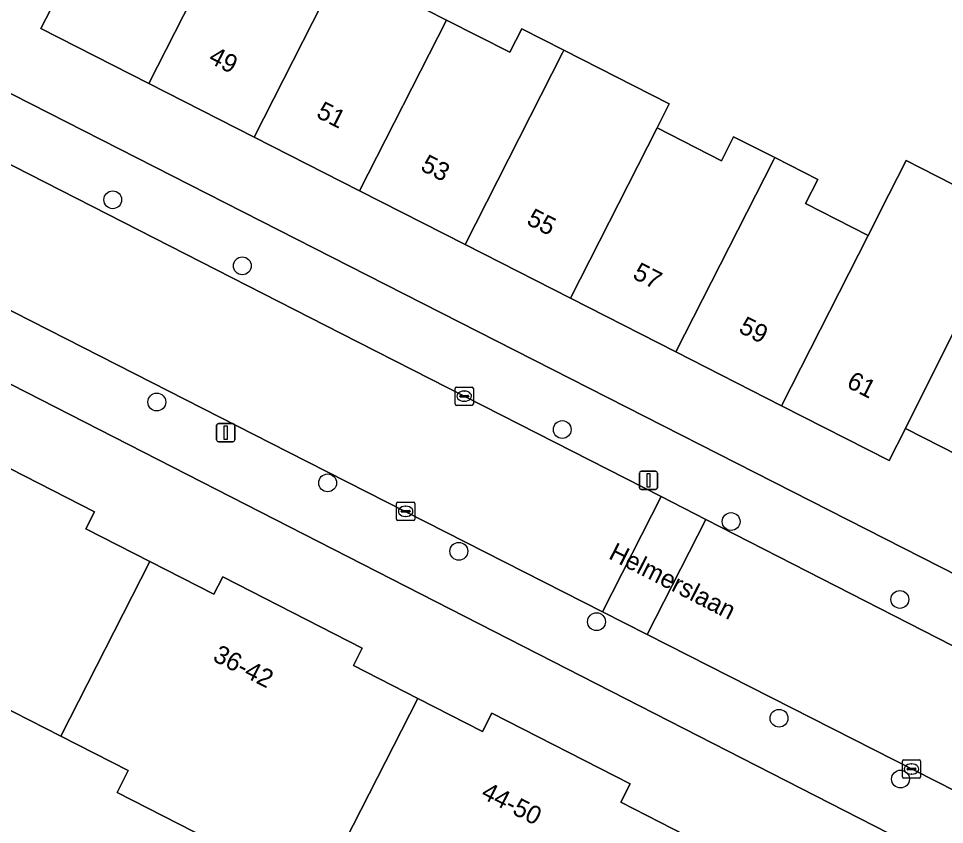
# Model space of a CAD drawing. Extents: x 160349 to 161355, y 381727 to 382854.
# Drawn here: x 161066.3 to 161117.1, y 382329.5 to 382373.7 of the extents above; entities that cross this region are included whole.
import ezdxf

# ---------------------------------------------------------------- set-up
doc = ezdxf.new("R2010")
doc.units = 0
for name, color, linetype in [('IMGEO_Boom', 7, 'Continuous'), ('IMGEO_Erf', 7, 'Continuous'), ('IMGEO_Kolk', 7, 'Continuous'), ('IMGEO_Lichtmast', 7, 'Continuous'), ('IMGEO_Openbare_ruimte_label', 7, 'Continuous'), ('IMGEO_Pand', 7, 'Continuous'), ('IMGEO_Pand_nummerreeks', 7, 'Continuous'), ('IMGEO_Rijbaan_lokaal_open', 7, 'Continuous'), ('IMGEO_Voetpad_open', 7, 'Continuous')]:
    doc.layers.add(name, color=color, linetype=linetype)

msp = doc.modelspace()

# ---------------------------------------------------------------- linework, layer by layer
at = {"layer": 'IMGEO_Boom'}
for centre in [(161071.448, 382363.796), (161078.554, 382360.172), (161073.864, 382352.703), (161096.102, 382351.193), (161083.234, 382348.269), (161105.362, 382346.148), (161090.43, 382344.518), (161114.618, 382341.878), (161097.982, 382340.656), (161107.992, 382335.362), (161114.652, 382332.027)]:
    msp.add_circle(centre, 0.489, dxfattribs=at)
at = {"layer": 'IMGEO_Erf'}
for points in [[(161118.809, 382349.28), (161114.934, 382351.253), (161114.038, 382349.493), (161108.122, 382352.504), (161102.339, 382355.448), (161096.555, 382358.393), (161090.771, 382361.337), (161084.987, 382364.281), (161079.203, 382367.225), (161073.42, 382370.169), (161067.505, 382373.18), (161068.346, 382374.831), (161064.472, 382376.803)], [(161086.292, 382375.415), (161089.755, 382373.652), (161093.226, 382371.886), (161093.879, 382373.169), (161096.191, 382371.992), (161101.973, 382369.049), (161101.307, 382367.734), (161104.832, 382365.939), (161105.501, 382367.253), (161107.757, 382366.105), (161110.12, 382364.902), (161109.45, 382363.585), (161112.873, 382361.843), (161113.474, 382363.025), (161113.54, 382363.161), (161114.958, 382365.948), (161120.906, 382362.92)], [(161059.146, 382373.026), (161085.402, 382359.661), (161120.886, 382341.599)], [(161138.843, 382316.361), (161057.073, 382358.164)], [(161062.752, 382350.607), (161070.447, 382346.673), (161069.978, 382345.757), (161073.489, 382343.962), (161076.996, 382342.169), (161077.485, 382343.124), (161085.136, 382339.212), (161084.644, 382338.25), (161088.184, 382336.44), (161091.726, 382334.629), (161092.24, 382335.635), (161099.818, 382331.761), (161099.309, 382330.765), (161102.878, 382328.94)], [(161079.248, 382327.433), (161071.682, 382331.293), (161072.296, 382332.496), (161068.593, 382334.385), (161065.149, 382336.142)]]:
    msp.add_lwpolyline(points, dxfattribs=at)
at = {"layer": 'IMGEO_Kolk'}
for p, q in [((161090.226, 382352.596), (161090.226, 382353.448)), ((161090.301, 382353.522), (161091.153, 382353.522)), ((161090.528, 382353.065), (161090.926, 382353.065)), ((161090.714, 382353.302), (161090.739, 382353.302)), ((161091.227, 382353.448), (161091.227, 382352.596)), ((161090.485, 382353.016), (161090.485, 382353.028)), ((161090.923, 382352.979), (161090.525, 382352.979)), ((161090.737, 382352.742), (161090.712, 382352.742)), ((161090.969, 382353.028), (161090.969, 382353.016)), ((161091.153, 382352.522), (161090.301, 382352.522)), ((161087.012, 382346.284), (161087.012, 382347.136)), ((161087.087, 382347.21), (161087.939, 382347.21)), ((161087.5, 382346.99), (161087.525, 382346.99)), ((161088.013, 382347.136), (161088.013, 382346.284)), ((161087.271, 382346.704), (161087.271, 382346.716)), ((161087.709, 382346.667), (161087.311, 382346.667)), ((161087.314, 382346.753), (161087.712, 382346.753)), ((161087.755, 382346.716), (161087.755, 382346.704)), ((161087.939, 382346.21), (161087.087, 382346.21)), ((161087.523, 382346.43), (161087.498, 382346.43)), ((161114.755, 382332.152), (161114.755, 382333.004)), ((161114.83, 382333.078), (161115.682, 382333.078)), ((161115.243, 382332.858), (161115.268, 382332.858)), ((161115.756, 382333.004), (161115.756, 382332.152)), ((161115.014, 382332.572), (161115.014, 382332.584)), ((161115.452, 382332.535), (161115.054, 382332.535)), ((161115.057, 382332.621), (161115.455, 382332.621)), ((161115.266, 382332.298), (161115.241, 382332.298)), ((161115.498, 382332.584), (161115.498, 382332.572)), ((161115.682, 382332.078), (161114.83, 382332.078))]:
    msp.add_line(p, q, dxfattribs=at)
for points in [[(161090.226, 382352.596), (161090.226, 382353.448)], [(161090.301, 382353.522), (161091.153, 382353.522)], [(161091.227, 382353.448), (161091.227, 382352.596)], [(161091.153, 382352.522), (161090.301, 382352.522)], [(161087.012, 382346.284), (161087.012, 382347.136)], [(161087.087, 382347.21), (161087.939, 382347.21)], [(161088.013, 382347.136), (161088.013, 382346.284)], [(161087.939, 382346.21), (161087.087, 382346.21)], [(161114.755, 382332.152), (161114.755, 382333.004)], [(161114.83, 382333.078), (161115.682, 382333.078)], [(161115.756, 382333.004), (161115.756, 382332.152)], [(161115.682, 382332.078), (161114.83, 382332.078)]]:
    msp.add_lwpolyline(points, dxfattribs=at)
for centre, radius, start, end in [((161090.303, 382353.446), 0.0765, 91.552, 178.448), ((161090.303, 382353.446), 0.0765, 91.552, 178.448), ((161090.525, 382353.025), 0.0403, 85.8775, 175.7526), ((161090.93, 382353.027), 0.0386, 1.7309, 96.639), ((161091.151, 382353.446), 0.0765, 1.552, 88.448), ((161091.151, 382353.446), 0.0765, 1.552, 88.448), ((161090.303, 382352.598), 0.0765, 181.552, 268.448), ((161090.303, 382352.598), 0.0765, 181.552, 268.448), ((161090.522, 382353.015), 0.0366, 178.938, 274.7102), ((161090.926, 382353.022), 0.043, 264.8664, 352.4533), ((161091.151, 382352.598), 0.0765, 271.552, 358.448), ((161091.151, 382352.598), 0.0765, 271.552, 358.448), ((161087.089, 382347.134), 0.0765, 91.552, 178.448), ((161087.089, 382347.134), 0.0765, 91.552, 178.448), ((161087.937, 382347.134), 0.0765, 1.552, 88.448), ((161087.937, 382347.134), 0.0765, 1.552, 88.448), ((161087.311, 382346.713), 0.0403, 85.8775, 175.7526), ((161087.308, 382346.703), 0.0366, 178.938, 274.7102), ((161087.712, 382346.71), 0.043, 264.8664, 352.4533), ((161087.716, 382346.715), 0.0386, 1.7309, 96.639), ((161087.089, 382346.286), 0.0765, 181.552, 268.448), ((161087.089, 382346.286), 0.0765, 181.552, 268.448), ((161087.937, 382346.286), 0.0765, 271.552, 358.448), ((161087.937, 382346.286), 0.0765, 271.552, 358.448), ((161114.832, 382333.002), 0.0765, 91.552, 178.448), ((161114.832, 382333.002), 0.0765, 91.552, 178.448), ((161115.68, 382333.002), 0.0765, 1.552, 88.448), ((161115.68, 382333.002), 0.0765, 1.552, 88.448), ((161115.054, 382332.581), 0.0403, 85.8775, 175.7526), ((161115.051, 382332.571), 0.0366, 178.938, 274.7102), ((161115.455, 382332.578), 0.043, 264.8664, 352.4533), ((161115.459, 382332.583), 0.0386, 1.7309, 96.639), ((161114.832, 382332.154), 0.0765, 181.552, 268.448), ((161114.832, 382332.154), 0.0765, 181.552, 268.448), ((161115.68, 382332.154), 0.0765, 271.552, 358.448), ((161115.68, 382332.154), 0.0765, 271.552, 358.448)]:
    msp.add_arc(centre, radius, start, end, dxfattribs=at)
for centre, major_axis, ratio, start_param, end_param in [((161090.713, 382353.022), (-0.387, 0.002), 0.722429, 4.712389, 7.853982), ((161090.738, 382353.022), (-0.39, 0.002), 0.717154, 1.570796, 4.712389), ((161087.499, 382346.71), (-0.387, 0.002), 0.722429, 4.712389, 7.853982), ((161087.524, 382346.71), (-0.39, 0.002), 0.717154, 1.570796, 4.712389), ((161115.242, 382332.578), (-0.387, 0.002), 0.722429, 4.712389, 7.853982), ((161115.267, 382332.578), (-0.39, 0.002), 0.717154, 1.570796, 4.712389)]:
    msp.add_ellipse(centre, major_axis=major_axis, ratio=ratio, start_param=start_param, end_param=end_param, dxfattribs=at)
at = {"layer": 'IMGEO_Lichtmast'}
for p, q in [((161077.146, 382350.626), (161077.146, 382351.426)), ((161077.146, 382351.426), (161077.146, 382350.626)), ((161077.246, 382351.526), (161078.036, 382351.526)), ((161078.036, 382351.526), (161077.246, 382351.526)), ((161078.136, 382351.426), (161078.136, 382350.626)), ((161078.136, 382350.626), (161078.136, 382351.426)), ((161078.036, 382350.526), (161077.246, 382350.526)), ((161077.246, 382350.526), (161078.036, 382350.526)), ((161100.33, 382348.005), (161100.33, 382348.805)), ((161100.33, 382348.805), (161100.33, 382348.005)), ((161100.43, 382348.905), (161101.22, 382348.905)), ((161101.22, 382348.905), (161100.43, 382348.905)), ((161101.32, 382348.805), (161101.32, 382348.005)), ((161101.32, 382348.005), (161101.32, 382348.805)), ((161101.22, 382347.905), (161100.43, 382347.905)), ((161100.43, 382347.905), (161101.22, 382347.905))]:
    msp.add_line(p, q, dxfattribs=at)
for points in [[(161077.566, 382351.401), (161077.716, 382351.401), (161077.716, 382350.651), (161077.566, 382350.651), (161077.566, 382351.401)], [(161100.75, 382348.78), (161100.9, 382348.78), (161100.9, 382348.03), (161100.75, 382348.03), (161100.75, 382348.78)]]:
    msp.add_lwpolyline(points, dxfattribs=at)
for centre, start, end in [((161077.246, 382351.426), 90, 180), ((161077.246, 382351.426), 90, 180), ((161078.036, 382351.426), 0, 90), ((161078.036, 382351.426), 360, 90), ((161077.246, 382350.626), 180, 270), ((161077.246, 382350.626), 180, 270), ((161078.036, 382350.626), 270, 0), ((161078.036, 382350.626), 270, 0), ((161100.43, 382348.805), 90, 180), ((161100.43, 382348.805), 90, 180), ((161101.22, 382348.805), 0, 90), ((161101.22, 382348.805), 360, 90), ((161100.43, 382348.005), 180, 270), ((161100.43, 382348.005), 180, 270), ((161101.22, 382348.005), 270, 0), ((161101.22, 382348.005), 270, 0)]:
    msp.add_arc(centre, 0.1, start, end, dxfattribs=at)
at = {"layer": 'IMGEO_Pand'}
for points in [[(161078.193, 382379.551), (161078.767, 382380.68), (161078.838, 382380.825), (161074.269, 382383.151), (161073.135, 382383.728), (161072.926, 382383.835), (161068.346, 382374.831), (161067.505, 382373.18), (161073.42, 382370.169)], [(161084.621, 382377.881), (161082.25, 382379.088), (161081.602, 382377.815), (161078.193, 382379.551), (161073.42, 382370.169), (161079.203, 382367.225), (161084.551, 382377.738)], [(161089.755, 382373.652), (161086.292, 382375.415), (161086.945, 382376.698), (161084.621, 382377.881), (161084.551, 382377.738), (161079.203, 382367.225), (161084.987, 382364.281)], [(161096.191, 382371.992), (161093.879, 382373.169), (161093.226, 382371.886), (161089.755, 382373.652), (161084.987, 382364.281), (161090.771, 382361.337), (161096.121, 382371.852)], [(161101.307, 382367.734), (161101.973, 382369.049), (161096.191, 382371.992), (161096.121, 382371.852), (161090.771, 382361.337), (161096.555, 382358.393)], [(161107.757, 382366.105), (161105.501, 382367.253), (161104.832, 382365.939), (161101.307, 382367.734), (161096.555, 382358.393), (161102.339, 382355.448), (161107.69, 382365.967)], [(161112.873, 382361.843), (161109.45, 382363.585), (161110.12, 382364.902), (161107.757, 382366.105), (161107.69, 382365.967), (161102.339, 382355.448), (161108.122, 382352.504)], [(161119.569, 382360.516), (161120.451, 382362.093), (161120.906, 382362.92), (161114.958, 382365.948), (161113.54, 382363.161), (161113.474, 382363.025), (161112.873, 382361.843), (161108.122, 382352.504), (161114.038, 382349.493), (161114.934, 382351.253), (161119.385, 382360.186)], [(161119.569, 382360.516), (161119.385, 382360.186), (161114.934, 382351.253), (161118.809, 382349.28), (161119.596, 382350.825), (161121.596, 382349.807), (161126.327, 382359.101), (161123.966, 382360.303), (161123.148, 382358.695)], [(161073.489, 382343.962), (161069.978, 382345.757), (161070.447, 382346.673), (161062.752, 382350.607), (161062.277, 382349.678), (161058.651, 382351.532), (161053.744, 382341.936), (161054.12, 382341.755), (161054.44, 382341.601), (161057.541, 382340.016), (161056.933, 382338.825), (161057.596, 382338.486), (161062.115, 382336.175), (161064.535, 382334.94), (161065.149, 382336.142), (161068.593, 382334.385)], [(161084.644, 382338.25), (161085.136, 382339.212), (161077.485, 382343.124), (161076.996, 382342.169), (161073.489, 382343.962), (161068.593, 382334.385), (161072.296, 382332.496), (161071.682, 382331.293), (161079.248, 382327.433), (161079.859, 382328.631), (161083.295, 382326.878), (161088.184, 382336.44)], [(161099.309, 382330.765), (161099.818, 382331.761), (161092.24, 382335.635), (161091.726, 382334.629), (161088.184, 382336.44), (161083.295, 382326.878), (161087.017, 382324.979), (161086.405, 382323.78), (161093.986, 382319.911), (161094.59, 382321.095), (161097.98, 382319.365), (161102.878, 382328.94)]]:
    msp.add_lwpolyline(points, close=True, dxfattribs=at)
at = {"layer": 'IMGEO_Rijbaan_lokaal_open'}
for points in [[(161025.861, 382386.144), (161022.656, 382379.867), (161047.979, 382366.963), (161058.506, 382361.452), (161081.086, 382349.96), (161098.304, 382341.2), (161101.518, 382347.514), (161083.981, 382356.468)], [(161103.968, 382346.263), (161101.518, 382347.514), (161098.304, 382341.2), (161100.755, 382339.952)]]:
    msp.add_lwpolyline(points, close=True, dxfattribs=at)
msp.add_lwpolyline([(161118.275, 382338.958), (161103.968, 382346.263), (161100.755, 382339.952), (161141.419, 382319.292), (161160.696, 382310.075), (161208.137, 382285.873), (161210.448, 382290.411), (161162.39, 382314.875), (161158.609, 382316.828)], dxfattribs=at)
at = {"layer": 'IMGEO_Voetpad_open'}
for points in [[(161123.098, 382339.501), (161123.504, 382340.294), (161120.886, 382341.599), (161085.402, 382359.661), (161059.146, 382373.026), (161058.723, 382373.241), (161057.577, 382373.824), (161000, 382403.134), (160953.449, 382426.834)], [(160954.56, 382422.549), (160969.262, 382415.042), (160971.693, 382413.801), (161000, 382399.348), (161013.216, 382392.6), (161013.446, 382393.043), (161016.769, 382391.347), (161016.539, 382390.903), (161023.456, 382387.372), (161025.861, 382386.144), (161083.981, 382356.468), (161101.518, 382347.514), (161103.968, 382346.263), (161118.275, 382338.958)], [(161081.086, 382349.96), (161058.506, 382361.452)], [(161054.966, 382360.748), (161054.316, 382359.7), (161057.073, 382358.164), (161138.843, 382316.361), (161144.697, 382313.507)], [(161141.419, 382319.292), (161100.755, 382339.952), (161098.304, 382341.2), (161081.086, 382349.96)]]:
    msp.add_lwpolyline(points, dxfattribs=at)

# ---------------------------------------------------------------- texts
at = {"layer": 'IMGEO_Openbare_ruimte_label'}
msp.add_text('Helmerslaan', height=1, rotation=332.9993, dxfattribs=at).set_placement((161098.587, 382344.143))
at = {"layer": 'IMGEO_Pand_nummerreeks'}
for s, rotation, p in [('49', 333.0194, (161076.637, 382371.359)), ('51', 333.0194, (161082.554, 382368.347)), ('53', 333.0194, (161088.27, 382365.437)), ('55', 333.0194, (161094.086, 382362.476)), ('57', 333.0194, (161099.903, 382359.516)), ('59', 333.0194, (161105.72, 382356.555)), ('61', 333.0194, (161111.637, 382353.543)), ('36-42', 332.8704, (161076.875, 382338.545)), ('44-50', 332.9965, (161091.585, 382331.02))]:
    msp.add_text(s, height=1, rotation=rotation, dxfattribs=at).set_placement(p)

doc.saveas('drawing.dxf')
